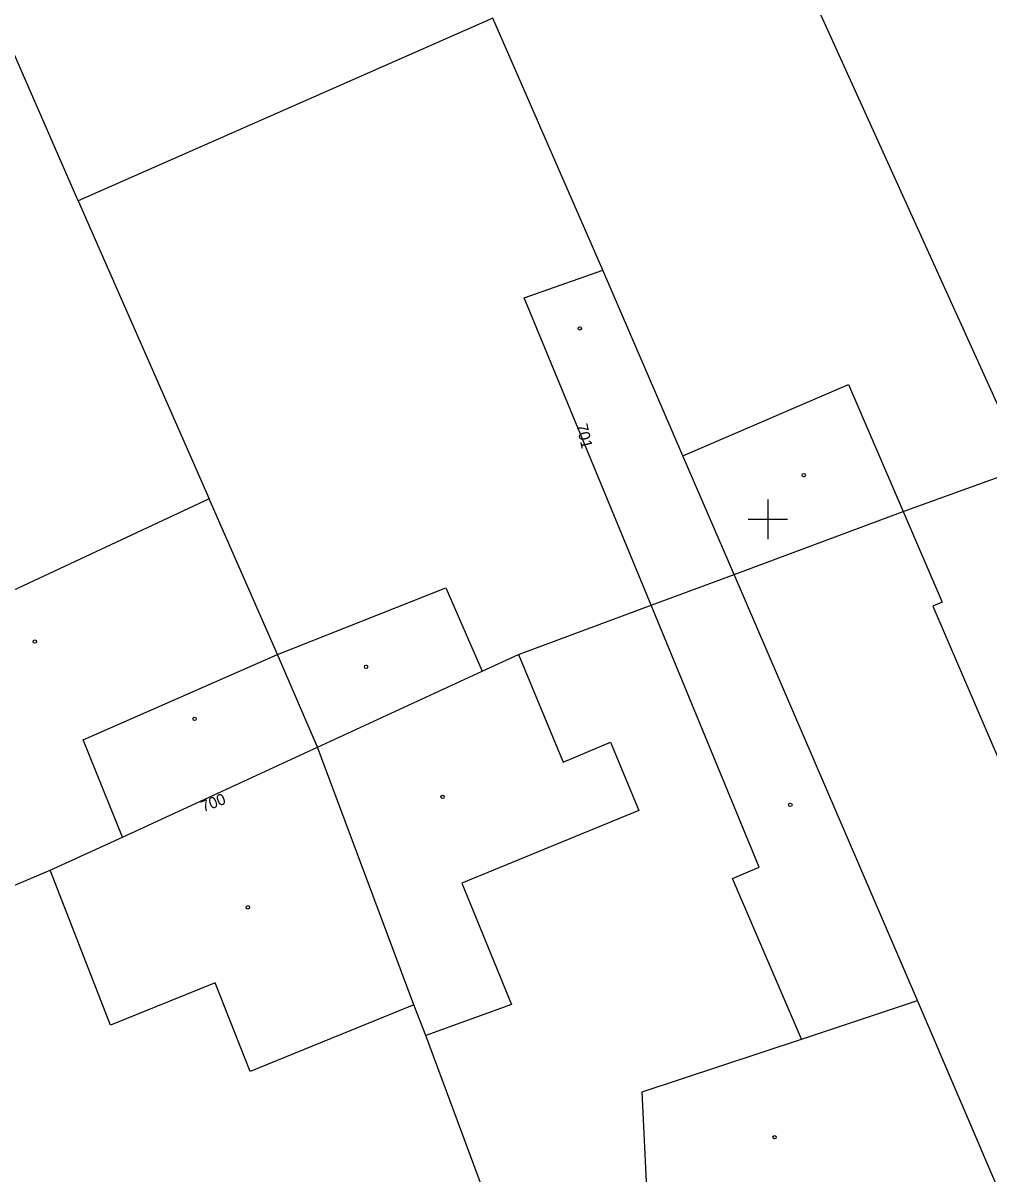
# Model space of a CAD drawing. Extents: x -711081 to -709338, y -1025122 to -1024092.
# Drawn here: x -709993.89 to -709969.39, y -1024591.6 to -1024562.42 of the extents above; entities that cross this region are included whole.
import ezdxf

# ---------------------------------------------------------------- set-up
doc = ezdxf.new("R2010")
doc.units = 0
for name, color, linetype in [('Z_hektometricka_sit', 7, 'Continuous'), ('Z_katastr_cisla_stavebni', 7, 'Continuous'), ('Z_katastr_hranice', 7, 'Continuous'), ('Z_katastr_hranice_katastralniho_uzemi', 7, 'Continuous'), ('Z_katastr_vnitrni_kresba', 7, 'Continuous'), ('Z_katastr_znacky_budov', 7, 'Continuous')]:
    doc.layers.add(name, color=color, linetype=linetype)

msp = doc.modelspace()

# ---------------------------------------------------------------- linework, layer by layer
at = {"layer": 'Z_hektometricka_sit'}
for p, q in [((-709975, -1024574.5), (-709975, -1024575.5)), ((-709975.5, -1024575), (-709974.5, -1024575))]:
    msp.add_line(p, q, dxfattribs=at)
at = {"layer": 'Z_katastr_hranice'}
for p, q in [((-709992.49, -1024566.92), (-710035.72, -1024468.2)), ((-709981.98, -1024562.29), (-709992.49, -1024566.92)), ((-709979.19, -1024568.68), (-709981.98, -1024562.29)), ((-709992.49, -1024566.92), (-709989.17, -1024574.48)), ((-709977.16, -1024573.39), (-709979.19, -1024568.68)), ((-709975.86, -1024576.4), (-709977.16, -1024573.39)), ((-709989.17, -1024574.48), (-710000.73, -1024579.88)), ((-709987.44, -1024578.43), (-709989.17, -1024574.48)), ((-709971.21, -1024587.2), (-709975.86, -1024576.4)), ((-709986.42, -1024580.78), (-709987.44, -1024578.43)), ((-709983.98, -1024587.31), (-709986.42, -1024580.78)), ((-709983.68, -1024588.09), (-709983.98, -1024587.31)), ((-709968.4, -1024593.74), (-709971.21, -1024587.2)), ((-709979.82, -1024598.44), (-709983.68, -1024588.09))]:
    msp.add_line(p, q, dxfattribs=at)
at = {"layer": 'Z_katastr_hranice_katastralniho_uzemi'}
for p, q in [((-709971.57, -1024574.8), (-709968.46, -1024573.68)), ((-709971.57, -1024574.8), (-709968.46, -1024573.68)), ((-709975.86, -1024576.4), (-709971.57, -1024574.8)), ((-709975.86, -1024576.4), (-709971.57, -1024574.8)), ((-709977.96, -1024577.18), (-709975.86, -1024576.4)), ((-709977.96, -1024577.18), (-709975.86, -1024576.4)), ((-709981.33, -1024578.43), (-709977.96, -1024577.18)), ((-709981.33, -1024578.43), (-709977.96, -1024577.18)), ((-709982.25, -1024578.85), (-709981.33, -1024578.43)), ((-709982.25, -1024578.85), (-709981.33, -1024578.43)), ((-709986.42, -1024580.78), (-709982.25, -1024578.85)), ((-709986.42, -1024580.78), (-709982.25, -1024578.85)), ((-709991.37, -1024583.06), (-709986.42, -1024580.78)), ((-709991.37, -1024583.06), (-709986.42, -1024580.78)), ((-709993.2, -1024583.9), (-709991.37, -1024583.06)), ((-709993.2, -1024583.9), (-709991.37, -1024583.06)), ((-709996.96, -1024585.48), (-709993.2, -1024583.9)), ((-709996.96, -1024585.48), (-709993.2, -1024583.9))]:
    msp.add_line(p, q, dxfattribs=at)
at = {"layer": 'Z_katastr_vnitrni_kresba'}
for p, q in [((-709975.02, -1024559.21), (-709968.46, -1024573.68)), ((-709981.18, -1024569.38), (-709979.19, -1024568.68)), ((-709977.96, -1024577.18), (-709981.18, -1024569.38)), ((-709977.16, -1024573.39), (-709972.96, -1024571.58)), ((-709972.96, -1024571.58), (-709971.57, -1024574.8)), ((-709971.57, -1024574.8), (-709970.58, -1024577.1)), ((-709987.44, -1024578.43), (-709983.17, -1024576.74)), ((-709983.17, -1024576.74), (-709982.25, -1024578.85)), ((-709975.22, -1024583.82), (-709977.96, -1024577.18)), ((-709970.58, -1024577.1), (-709970.82, -1024577.2)), ((-709970.82, -1024577.2), (-709968.04, -1024583.67)), ((-709992.37, -1024580.59), (-709987.44, -1024578.43)), ((-709981.33, -1024578.43), (-709980.19, -1024581.16)), ((-709991.37, -1024583.06), (-709992.37, -1024580.59)), ((-709980.19, -1024581.16), (-709978.99, -1024580.65)), ((-709978.99, -1024580.65), (-709978.27, -1024582.38)), ((-709978.27, -1024582.38), (-709982.76, -1024584.23)), ((-709991.67, -1024587.83), (-709993.2, -1024583.9)), ((-709975.9, -1024584.11), (-709975.22, -1024583.82)), ((-709974.15, -1024588.18), (-709975.9, -1024584.11)), ((-709982.76, -1024584.23), (-709981.5, -1024587.3)), ((-709989.02, -1024586.75), (-709991.67, -1024587.83)), ((-709988.13, -1024589), (-709989.02, -1024586.75)), ((-709983.98, -1024587.31), (-709988.13, -1024589)), ((-709981.5, -1024587.3), (-709983.68, -1024588.09)), ((-709974.15, -1024588.18), (-709971.21, -1024587.2)), ((-709978.19, -1024589.52), (-709974.15, -1024588.18)), ((-709978.08, -1024591.8), (-709978.19, -1024589.52))]:
    msp.add_line(p, q, dxfattribs=at)
at = {"layer": 'Z_katastr_znacky_budov'}
for centre in [(-709979.772, -1024570.16), (-709974.092, -1024573.88), (-709993.592, -1024578.1), (-709985.192, -1024578.74), (-709989.542, -1024580.06), (-709983.252, -1024582.04), (-709974.432, -1024582.24), (-709988.192, -1024584.84), (-709974.832, -1024590.67)]:
    msp.add_circle(centre, 0.0437, dxfattribs=at)

# ---------------------------------------------------------------- texts
at = {"layer": 'Z_katastr_cisla_stavebni'}
for s, rotation, p in [('701', 283, (-709979.863, -1024572.608)), ('700', 21, (-709989.318, -1024582.431))]:
    msp.add_text(s, height=0.285, rotation=rotation, dxfattribs=at).set_placement(p)

doc.saveas('drawing.dxf')
